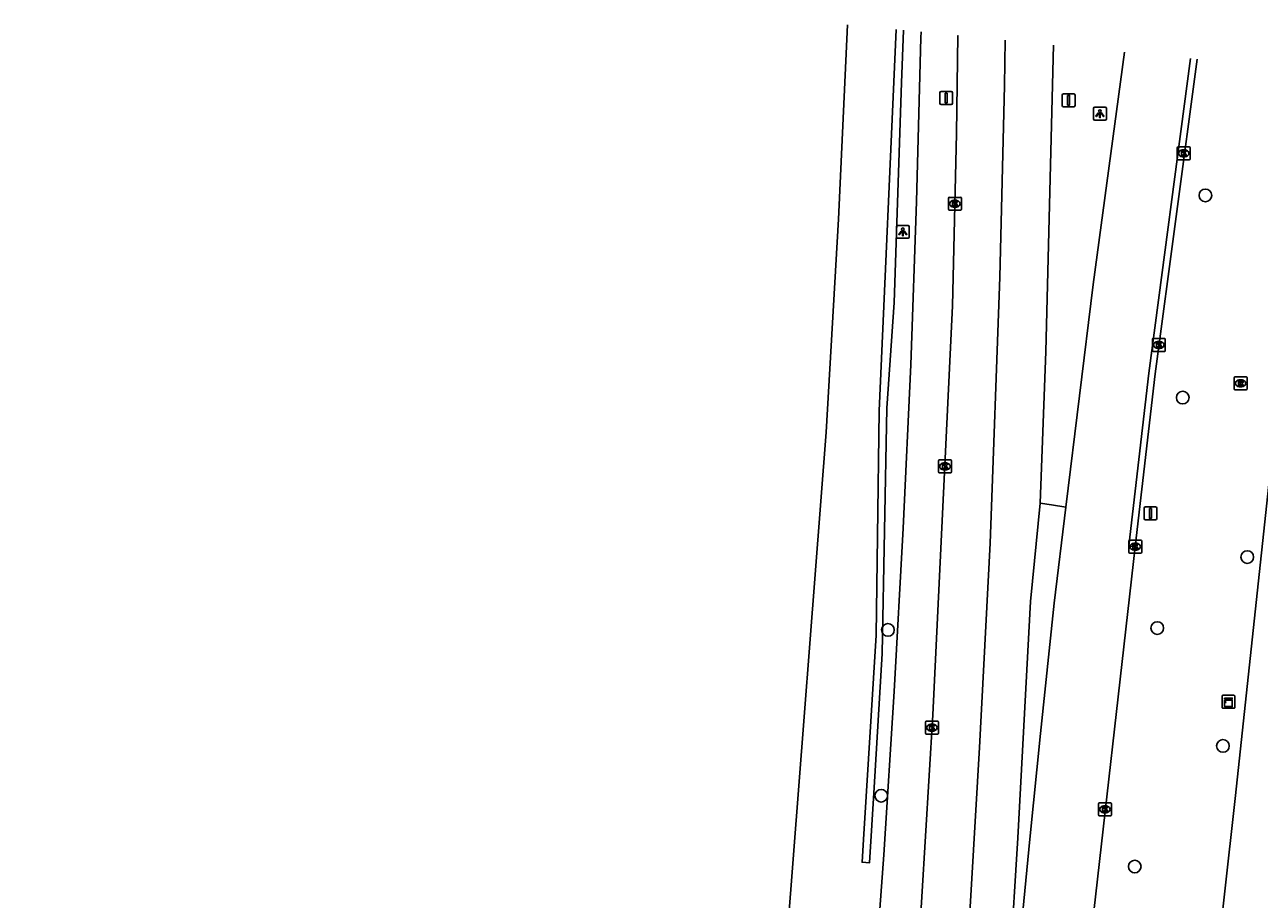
# Model space of a CAD drawing. Extents: x 162026 to 163499, y 387297 to 388169.
# Drawn here: x 162043.1 to 162138.5, y 388100.9 to 388168.5 of the extents above; entities that cross this region are included whole.
import ezdxf

# ---------------------------------------------------------------- set-up
doc = ezdxf.new("R2010")
doc.units = 0
for name, color, linetype in [('IMGEO_Berm_gesloten', 7, 'Continuous'), ('IMGEO_Berm_groen', 7, 'Continuous'), ('IMGEO_Boom', 7, 'Continuous'), ('IMGEO_Fietspad_gesloten', 7, 'Continuous'), ('IMGEO_Hek', 7, 'Continuous'), ('IMGEO_Kast', 7, 'Continuous'), ('IMGEO_Kolk', 7, 'Continuous'), ('IMGEO_Lichtpunt', 7, 'Continuous'), ('IMGEO_Rijbaan_lokaal_open', 7, 'Continuous'), ('IMGEO_Rijbaan_regionaal_gesloten', 7, 'Continuous'), ('IMGEO_Rioolput', 7, 'Continuous'), ('IMGEO_Verkeersbordpaal', 7, 'Continuous')]:
    doc.layers.add(name, color=color, linetype=linetype)

msp = doc.modelspace()

# ---------------------------------------------------------------- linework, layer by layer
at = {"layer": 'IMGEO_Berm_gesloten'}
msp.add_lwpolyline([(162121.54, 388131.548), (162122.422, 388131.408), (162123.533, 388131.232)], dxfattribs=at)
at = {"layer": 'IMGEO_Berm_groen'}
for points in [[(162110.412, 388168.154), (162110.412, 388168.153), (162109.117, 388138.682), (162108.988, 388128.984), (162108.886, 388121.336), (162107.891, 388105.547), (162107.785, 388103.797), (162108.363, 388103.763), (162108.713, 388109.585), (162109.334, 388119.93), (162109.695, 388138.889), (162110.261, 388147.05), (162110.832, 388164.03), (162110.994, 388168.095)], [(162110.994, 388168.095), (162110.994, 388168.096)]]:
    msp.add_lwpolyline(points, dxfattribs=at)
at = {"layer": 'IMGEO_Boom'}
for centre in [(162134.304, 388155.327), (162132.556, 388139.708), (162137.54, 388127.377), (162130.588, 388121.89), (162109.788, 388121.753), (162135.651, 388112.782), (162109.262, 388108.933), (162128.85, 388103.467)]:
    msp.add_circle(centre, 0.489, dxfattribs=at)
at = {"layer": 'IMGEO_Fietspad_gesloten'}
msp.add_lwpolyline([(162142.635, 388164.961), (162136.597, 388108.731), (162125.11, 388005.69)], dxfattribs=at)
at = {"layer": 'IMGEO_Hek'}
for points in [[(162112.343, 388167.962), (162112.333, 388167.506), (162111.999, 388154.871), (162111.544, 388142.241), (162110.97, 388129.615), (162110.276, 388116.995), (162109.462, 388104.382), (162108.529, 388091.778), (162107.705, 388081.806), (162098.629, 388000), (162092.88, 387948.18), (162086.186, 387887.462)], [(162112.343, 388167.962), (162112.343, 388167.963)]]:
    msp.add_lwpolyline(points, dxfattribs=at)
at = {"layer": 'IMGEO_Kast'}
for p, q in [((162135.661, 388116.697), (162136.502, 388116.697)), ((162136.502, 388116.697), (162135.661, 388116.697)), ((162135.586, 388115.772), (162135.586, 388116.613)), ((162135.586, 388116.613), (162135.586, 388115.772)), ((162136.511, 388115.697), (162135.67, 388115.697)), ((162135.67, 388115.697), (162136.511, 388115.697)), ((162136.586, 388116.622), (162136.586, 388115.781)), ((162136.586, 388115.781), (162136.586, 388116.622))]:
    msp.add_line(p, q, dxfattribs=at)
for points in [[(162135.781, 388116.487), (162136.381, 388116.487), (162136.381, 388116.402), (162135.781, 388116.402), (162135.781, 388116.487)], [(162135.781, 388116.312), (162136.381, 388116.312), (162136.381, 388115.823), (162135.781, 388115.823), (162135.781, 388116.312)]]:
    msp.add_lwpolyline(points, dxfattribs=at)
msp.add_circle((162135.865, 388116.161), 0.0377, dxfattribs=at)
for centre, start, end in [((162135.664, 388116.619), 92.4484, 184.28452), ((162135.664, 388116.619), 92.4484, 184.28452), ((162136.508, 388116.619), 2.4484, 94.28452), ((162136.508, 388116.619), 2.4484, 94.28452), ((162135.664, 388115.775), 182.4484, 274.28452), ((162135.664, 388115.775), 182.4484, 274.28452), ((162136.508, 388115.775), 272.4484, 4.28452), ((162136.508, 388115.775), 272.4484, 4.28452)]:
    msp.add_arc(centre, 0.0779, start, end, dxfattribs=at)
at = {"layer": 'IMGEO_Kolk'}
for p, q in [((162132.125, 388158.151), (162132.125, 388159.003)), ((162132.2, 388159.077), (162133.052, 388159.077)), ((162132.613, 388158.857), (162132.638, 388158.857)), ((162133.126, 388159.003), (162133.126, 388158.151)), ((162133.052, 388158.077), (162132.2, 388158.077)), ((162132.636, 388158.297), (162132.611, 388158.297)), ((162114.455, 388154.256), (162114.455, 388155.108)), ((162114.53, 388155.182), (162115.382, 388155.182)), ((162114.943, 388154.962), (162114.968, 388154.962)), ((162115.456, 388155.108), (162115.456, 388154.256)), ((162115.382, 388154.182), (162114.53, 388154.182)), ((162114.966, 388154.402), (162114.941, 388154.402)), ((162130.206, 388143.353), (162130.206, 388144.205)), ((162130.281, 388144.279), (162131.133, 388144.279)), ((162130.717, 388143.499), (162130.692, 388143.499)), ((162130.694, 388144.059), (162130.719, 388144.059)), ((162131.207, 388144.205), (162131.207, 388143.353)), ((162131.133, 388143.279), (162130.281, 388143.279)), ((162113.69, 388133.957), (162113.69, 388134.809)), ((162113.765, 388134.883), (162114.617, 388134.883)), ((162114.691, 388134.809), (162114.691, 388133.957)), ((162114.617, 388133.883), (162113.765, 388133.883)), ((162114.201, 388134.103), (162114.176, 388134.103)), ((162114.178, 388134.663), (162114.203, 388134.663)), ((162128.379, 388127.759), (162128.379, 388128.611)), ((162128.454, 388128.685), (162129.306, 388128.685)), ((162128.867, 388128.465), (162128.892, 388128.465)), ((162129.38, 388128.611), (162129.38, 388127.759)), ((162129.306, 388127.685), (162128.454, 388127.685)), ((162128.89, 388127.905), (162128.865, 388127.905)), ((162112.684, 388113.766), (162112.684, 388114.618)), ((162112.759, 388114.692), (162113.611, 388114.692)), ((162113.195, 388113.912), (162113.17, 388113.912)), ((162113.172, 388114.472), (162113.197, 388114.472)), ((162113.685, 388114.618), (162113.685, 388113.766)), ((162113.611, 388113.692), (162112.759, 388113.692)), ((162126.038, 388107.457), (162126.038, 388108.309)), ((162126.113, 388108.383), (162126.965, 388108.383)), ((162126.526, 388108.163), (162126.551, 388108.163)), ((162127.039, 388108.309), (162127.039, 388107.457)), ((162126.965, 388107.383), (162126.113, 388107.383)), ((162126.549, 388107.603), (162126.524, 388107.603))]:
    msp.add_line(p, q, dxfattribs=at)
for points in [[(162132.125, 388158.151), (162132.125, 388159.003)], [(162132.2, 388159.077), (162133.052, 388159.077)], [(162132.446, 388158.777), (162132.569, 388158.777), (162132.569, 388158.626), (162132.699, 388158.777), (162132.863, 388158.777), (162132.717, 388158.626), (162132.87, 388158.377), (162132.718, 388158.377), (162132.633, 388158.541), (162132.569, 388158.474), (162132.569, 388158.377), (162132.446, 388158.377), (162132.446, 388158.777)], [(162133.126, 388159.003), (162133.126, 388158.151)], [(162133.052, 388158.077), (162132.2, 388158.077)], [(162114.455, 388154.256), (162114.455, 388155.108)], [(162114.53, 388155.182), (162115.382, 388155.182)], [(162114.776, 388154.882), (162114.899, 388154.882), (162114.899, 388154.731), (162115.029, 388154.882), (162115.193, 388154.882), (162115.047, 388154.731), (162115.2, 388154.482), (162115.048, 388154.482), (162114.963, 388154.646), (162114.899, 388154.579), (162114.899, 388154.482), (162114.776, 388154.482), (162114.776, 388154.882)], [(162115.456, 388155.108), (162115.456, 388154.256)], [(162115.382, 388154.182), (162114.53, 388154.182)], [(162130.206, 388143.353), (162130.206, 388144.205)], [(162130.281, 388144.279), (162131.133, 388144.279)], [(162130.527, 388143.979), (162130.65, 388143.979), (162130.65, 388143.828), (162130.78, 388143.979), (162130.944, 388143.979), (162130.798, 388143.828), (162130.951, 388143.579), (162130.799, 388143.579), (162130.714, 388143.743), (162130.65, 388143.676), (162130.65, 388143.579), (162130.527, 388143.579), (162130.527, 388143.979)], [(162131.207, 388144.205), (162131.207, 388143.353)], [(162131.133, 388143.279), (162130.281, 388143.279)], [(162113.69, 388133.957), (162113.69, 388134.809)], [(162113.765, 388134.883), (162114.617, 388134.883)], [(162114.691, 388134.809), (162114.691, 388133.957)], [(162114.617, 388133.883), (162113.765, 388133.883)], [(162114.011, 388134.583), (162114.134, 388134.583), (162114.134, 388134.432), (162114.264, 388134.583), (162114.428, 388134.583), (162114.282, 388134.432), (162114.435, 388134.183), (162114.283, 388134.183), (162114.198, 388134.347), (162114.134, 388134.28), (162114.134, 388134.183), (162114.011, 388134.183), (162114.011, 388134.583)], [(162128.379, 388127.759), (162128.379, 388128.611)], [(162128.454, 388128.685), (162129.306, 388128.685)], [(162128.7, 388128.385), (162128.823, 388128.385), (162128.823, 388128.234), (162128.953, 388128.385), (162129.117, 388128.385), (162128.971, 388128.234), (162129.124, 388127.985), (162128.972, 388127.985), (162128.887, 388128.149), (162128.823, 388128.082), (162128.823, 388127.985), (162128.7, 388127.985), (162128.7, 388128.385)], [(162129.38, 388128.611), (162129.38, 388127.759)], [(162129.306, 388127.685), (162128.454, 388127.685)], [(162112.684, 388113.766), (162112.684, 388114.618)], [(162112.759, 388114.692), (162113.611, 388114.692)], [(162113.005, 388114.392), (162113.128, 388114.392), (162113.128, 388114.241), (162113.258, 388114.392), (162113.422, 388114.392), (162113.276, 388114.241), (162113.429, 388113.992), (162113.277, 388113.992), (162113.192, 388114.156), (162113.128, 388114.089), (162113.128, 388113.992), (162113.005, 388113.992), (162113.005, 388114.392)], [(162113.685, 388114.618), (162113.685, 388113.766)], [(162113.611, 388113.692), (162112.759, 388113.692)], [(162126.038, 388107.457), (162126.038, 388108.309)], [(162126.113, 388108.383), (162126.965, 388108.383)], [(162126.359, 388108.083), (162126.482, 388108.083), (162126.482, 388107.932), (162126.612, 388108.083), (162126.776, 388108.083), (162126.63, 388107.932), (162126.783, 388107.683), (162126.631, 388107.683), (162126.546, 388107.847), (162126.482, 388107.78), (162126.482, 388107.683), (162126.359, 388107.683), (162126.359, 388108.083)], [(162127.039, 388108.309), (162127.039, 388107.457)], [(162126.965, 388107.383), (162126.113, 388107.383)]]:
    msp.add_lwpolyline(points, dxfattribs=at)
for centre, start, end in [((162132.202, 388159.001), 91.55205, 178.44795), ((162132.202, 388159.001), 91.55205, 178.44795), ((162133.05, 388159.001), 1.55205, 88.44795), ((162133.05, 388159.001), 1.55205, 88.44795), ((162132.202, 388158.153), 181.55205, 268.44795), ((162132.202, 388158.153), 181.55205, 268.44795), ((162133.05, 388158.153), 271.55205, 358.44795), ((162133.05, 388158.153), 271.55205, 358.44795), ((162114.532, 388155.106), 91.55205, 178.44795), ((162114.532, 388155.106), 91.55205, 178.44795), ((162115.38, 388155.106), 1.55205, 88.44795), ((162115.38, 388155.106), 1.55205, 88.44795), ((162114.532, 388154.258), 181.55205, 268.44795), ((162114.532, 388154.258), 181.55205, 268.44795), ((162115.38, 388154.258), 271.55205, 358.44795), ((162115.38, 388154.258), 271.55205, 358.44795), ((162130.283, 388144.203), 91.55205, 178.44795), ((162130.283, 388144.203), 91.55205, 178.44795), ((162130.283, 388143.355), 181.55205, 268.44795), ((162130.283, 388143.355), 181.55205, 268.44795), ((162131.131, 388144.203), 1.55205, 88.44795), ((162131.131, 388144.203), 1.55205, 88.44795), ((162131.131, 388143.355), 271.55205, 358.44795), ((162131.131, 388143.355), 271.55205, 358.44795), ((162113.767, 388134.807), 91.55205, 178.44795), ((162113.767, 388134.807), 91.55205, 178.44795), ((162114.615, 388134.807), 1.55205, 88.44795), ((162114.615, 388134.807), 1.55205, 88.44795), ((162113.767, 388133.959), 181.55205, 268.44795), ((162113.767, 388133.959), 181.55205, 268.44795), ((162114.615, 388133.959), 271.55205, 358.44795), ((162114.615, 388133.959), 271.55205, 358.44795), ((162128.456, 388128.609), 91.55205, 178.44795), ((162128.456, 388128.609), 91.55205, 178.44795), ((162129.304, 388128.609), 1.55205, 88.44795), ((162129.304, 388128.609), 1.55205, 88.44795), ((162128.456, 388127.761), 181.55205, 268.44795), ((162128.456, 388127.761), 181.55205, 268.44795), ((162129.304, 388127.761), 271.55205, 358.44795), ((162129.304, 388127.761), 271.55205, 358.44795), ((162112.761, 388114.616), 91.55205, 178.44795), ((162112.761, 388114.616), 91.55205, 178.44795), ((162113.609, 388114.616), 1.55205, 88.44795), ((162113.609, 388114.616), 1.55205, 88.44795), ((162112.761, 388113.768), 181.55205, 268.44795), ((162112.761, 388113.768), 181.55205, 268.44795), ((162113.609, 388113.768), 271.55205, 358.44795), ((162113.609, 388113.768), 271.55205, 358.44795), ((162126.115, 388108.307), 91.55205, 178.44795), ((162126.115, 388108.307), 91.55205, 178.44795), ((162126.963, 388108.307), 1.55205, 88.44795), ((162126.963, 388108.307), 1.55205, 88.44795), ((162126.115, 388107.459), 181.55205, 268.44795), ((162126.115, 388107.459), 181.55205, 268.44795), ((162126.963, 388107.459), 271.55205, 358.44795), ((162126.963, 388107.459), 271.55205, 358.44795)]:
    msp.add_arc(centre, 0.0765, start, end, dxfattribs=at)
for centre, major_axis, ratio, start_param, end_param in [((162132.612, 388158.577), (-0.387, 0.002), 0.722429, 4.712389, 7.853982), ((162132.637, 388158.577), (-0.39, 0.002), 0.717154, 1.570796, 4.712389), ((162114.942, 388154.682), (-0.387, 0.002), 0.722429, 4.712389, 7.853982), ((162114.967, 388154.682), (-0.39, 0.002), 0.717154, 1.570796, 4.712389), ((162130.693, 388143.779), (-0.387, 0.002), 0.722429, 4.712389, 7.853982), ((162130.718, 388143.779), (-0.39, 0.002), 0.717154, 1.570796, 4.712389), ((162114.177, 388134.383), (-0.387, 0.002), 0.722429, 4.712389, 7.853982), ((162114.202, 388134.383), (-0.39, 0.002), 0.717154, 1.570796, 4.712389), ((162128.866, 388128.185), (-0.387, 0.002), 0.722429, 4.712389, 7.853982), ((162128.891, 388128.185), (-0.39, 0.002), 0.717154, 1.570796, 4.712389), ((162113.171, 388114.192), (-0.387, 0.002), 0.722429, 4.712389, 7.853982), ((162113.196, 388114.192), (-0.39, 0.002), 0.717154, 1.570796, 4.712389), ((162126.525, 388107.883), (-0.387, 0.002), 0.722429, 4.712389, 7.853982), ((162126.55, 388107.883), (-0.39, 0.002), 0.717154, 1.570796, 4.712389)]:
    msp.add_ellipse(centre, major_axis=major_axis, ratio=ratio, start_param=start_param, end_param=end_param, dxfattribs=at)
at = {"layer": 'IMGEO_Lichtpunt'}
for p, q in [((162125.657, 388162.052), (162125.657, 388161.245)), ((162125.657, 388162.052), (162125.657, 388161.245)), ((162126.559, 388162.147), (162125.751, 388162.147)), ((162126.559, 388162.147), (162125.751, 388162.147)), ((162126.653, 388161.245), (162126.653, 388162.052)), ((162126.653, 388161.245), (162126.653, 388162.052)), ((162125.751, 388161.151), (162126.559, 388161.151)), ((162125.751, 388161.151), (162126.559, 388161.151)), ((162110.439, 388152.915), (162110.439, 388152.108)), ((162110.439, 388152.915), (162110.439, 388152.108)), ((162111.341, 388153.01), (162110.533, 388153.01)), ((162111.341, 388153.01), (162110.533, 388153.01)), ((162111.435, 388152.108), (162111.435, 388152.915)), ((162111.435, 388152.108), (162111.435, 388152.915)), ((162110.533, 388152.014), (162111.341, 388152.014)), ((162110.533, 388152.014), (162111.341, 388152.014))]:
    msp.add_line(p, q, dxfattribs=at)
for points in [[(162126.031, 388161.716), (162126.07, 388161.688), (162125.882, 388161.426), (162125.844, 388161.453), (162126.031, 388161.716)], [(162126.133, 388161.668), (162126.18, 388161.668), (162126.18, 388161.346), (162126.133, 388161.346), (162126.133, 388161.668)], [(162126.243, 388161.688), (162126.281, 388161.715), (162126.468, 388161.453), (162126.429, 388161.425), (162126.243, 388161.688)], [(162110.813, 388152.579), (162110.852, 388152.551), (162110.664, 388152.289), (162110.626, 388152.316), (162110.813, 388152.579)], [(162110.915, 388152.531), (162110.962, 388152.531), (162110.962, 388152.209), (162110.915, 388152.209), (162110.915, 388152.531)], [(162111.025, 388152.551), (162111.063, 388152.578), (162111.25, 388152.316), (162111.211, 388152.288), (162111.025, 388152.551)]]:
    msp.add_lwpolyline(points, dxfattribs=at)
for centre in [(162126.156, 388161.85), (162110.938, 388152.713)]:
    msp.add_circle(centre, 0.0994, dxfattribs=at)
for centre, start, end in [((162125.751, 388162.052), 90, 180), ((162125.751, 388162.052), 90, 180), ((162126.559, 388162.052), 0, 90), ((162126.559, 388162.052), 0, 90), ((162125.751, 388161.245), 180, 270), ((162125.751, 388161.245), 180, 270), ((162126.559, 388161.245), 270, 0), ((162126.559, 388161.245), 270, 360), ((162110.533, 388152.915), 90, 180), ((162110.533, 388152.915), 90, 180), ((162111.341, 388152.915), 0, 90), ((162111.341, 388152.915), 0, 90), ((162110.533, 388152.108), 180, 270), ((162110.533, 388152.108), 180, 270), ((162111.341, 388152.108), 270, 0), ((162111.341, 388152.108), 270, 360)]:
    msp.add_arc(centre, 0.0946, start, end, dxfattribs=at)
at = {"layer": 'IMGEO_Rijbaan_lokaal_open'}
msp.add_lwpolyline([(162133.655, 388165.852), (162130.423, 388141.544), (162128.88, 388128.181)], dxfattribs=at)
at = {"layer": 'IMGEO_Rijbaan_regionaal_gesloten'}
for points in [[(162056.727, 387684.126), (162057.767, 387693.483), (162064.05, 387750), (162079.391, 387888.288), (162091.784, 388000), (162095.156, 388030.116), (162098.969, 388066.214), (162102.065, 388098.695), (162105.018, 388137.039), (162105.974, 388153.499), (162106.66, 388168.525), (162106.66, 388168.525)], [(162115.185, 388167.681), (162115.185, 388167.681), (162115.08, 388160.108), (162114.774, 388146.796), (162113.246, 388115.179), (162111.257, 388082.374), (162107.741, 388040.671), (162103.786, 388000), (162102.643, 387988.4), (162096.151, 387931.204), (162092.788, 387900.224), (162091.359, 387886.839), (162089.042, 387865.143), (162076.229, 387750), (162071.42, 387707.267), (162069.77, 387692.609), (162059.518, 387601.502), (162048.26, 387500), (162043.118, 387453.488)], [(162118.847, 388167.319), (162118.784, 388163.821), (162118.414, 388149.01), (162117.683, 388128.448), (162116.859, 388112.665), (162115.926, 388096.828), (162114.902, 388081.118), (162113.723, 388065.297), (162112.335, 388048.541), (162109.282, 388016.74), (162106.505, 387990.085), (162103.819, 387966.184), (162094.856, 387886.497), (162087.297, 387818.939), (162079.611, 387750.509), (162073.014, 387691.729), (162068.986, 387656.002), (162065.336, 387623.382), (162060.869, 387583.595), (162055.598, 387536.533), (162051.705, 387501.521), (162046.313, 387453.259)], [(162122.56, 388166.951), (162121.975, 388143.263), (162121.54, 388131.548)], [(162123.533, 388131.232), (162125.639, 388148.446), (162128.042, 388166.408), (162128.042, 388166.408)], [(162128.88, 388128.181), (162128.383, 388128.238), (162129.927, 388141.604), (162133.157, 388165.901), (162133.157, 388165.901)], [(162118.373, 388081.797), (162119.234, 388096.109), (162119.805, 388105.682), (162120.792, 388123.935), (162121.54, 388131.548)], [(162123.533, 388131.232), (162122.61, 388123.817), (162121.575, 388113.738), (162120.734, 388105.576), (162118.657, 388084.007), (162118.373, 388081.797)], [(162111.178, 387947.636), (162111.227, 387954.891), (162111.105, 387970.557), (162114.362, 388000), (162128.88, 388128.181)]]:
    msp.add_lwpolyline(points, dxfattribs=at)
at = {"layer": 'IMGEO_Rioolput'}
for p, q in [((162136.514, 388140.383), (162136.514, 388141.235)), ((162136.589, 388141.309), (162137.441, 388141.309)), ((162137.025, 388140.529), (162137, 388140.529)), ((162137.002, 388141.089), (162137.027, 388141.089)), ((162137.515, 388141.235), (162137.515, 388140.383)), ((162137.441, 388140.309), (162136.589, 388140.309))]:
    msp.add_line(p, q, dxfattribs=at)
for points in [[(162136.514, 388140.383), (162136.514, 388141.235)], [(162136.589, 388141.309), (162137.441, 388141.309)], [(162137.103, 388141.007), (162136.851, 388141.009), (162136.851, 388140.609)], [(162136.851, 388140.609), (162136.975, 388140.609), (162136.975, 388140.771), (162136.986, 388140.771)], [(162137.029, 388140.928), (162136.975, 388140.928), (162136.975, 388140.847)], [(162136.975, 388140.847), (162137.027, 388140.847)], [(162137.033, 388140.742), (162137.104, 388140.609), (162137.244, 388140.609), (162137.179, 388140.735)], [(162137.515, 388141.235), (162137.515, 388140.383)], [(162137.441, 388140.309), (162136.589, 388140.309)]]:
    msp.add_lwpolyline(points, dxfattribs=at)
for centre, radius, start, end in [((162136.591, 388141.233), 0.0765, 91.55205, 178.44795), ((162136.591, 388141.233), 0.0765, 91.55205, 178.44795), ((162136.985, 388140.718), 0.0533, 26.02933, 88.69889), ((162137.011, 388141.036), 0.19, 274.7715, 282.96867), ((162137.035, 388140.832), 0.0964, 77.00612, 93.18647), ((162137.049, 388140.889), 0.0378, 276.66336, 79.67722), ((162137.102, 388140.897), 0.109, 350.36119, 89.41601), ((162137.1, 388140.897), 0.112, 277.58423, 350.98172), ((162137.084, 388140.682), 0.108, 29.51342, 73.79051), ((162137.439, 388141.233), 0.0765, 1.55205, 88.44795), ((162137.439, 388141.233), 0.0765, 1.55205, 88.44795), ((162136.591, 388140.385), 0.0765, 181.55205, 268.44795), ((162136.591, 388140.385), 0.0765, 181.55205, 268.44795), ((162137.439, 388140.385), 0.0765, 271.55205, 358.44795), ((162137.439, 388140.385), 0.0765, 271.55205, 358.44795)]:
    msp.add_arc(centre, radius, start, end, dxfattribs=at)
for centre, major_axis, ratio, start_param, end_param in [((162137.001, 388140.809), (-0.387, 0.002), 0.722429, 4.712389, 7.853982), ((162137.026, 388140.809), (-0.39, 0.002), 0.717154, 1.570796, 4.712389)]:
    msp.add_ellipse(centre, major_axis=major_axis, ratio=ratio, start_param=start_param, end_param=end_param, dxfattribs=at)
at = {"layer": 'IMGEO_Verkeersbordpaal'}
for p, q in [((162113.787, 388162.454), (162113.787, 388163.254)), ((162113.787, 388163.254), (162113.787, 388162.454)), ((162113.887, 388163.354), (162114.677, 388163.354)), ((162114.677, 388163.354), (162113.887, 388163.354)), ((162114.777, 388163.254), (162114.777, 388162.454)), ((162114.777, 388162.454), (162114.777, 388163.254)), ((162123.244, 388162.281), (162123.244, 388163.081)), ((162123.244, 388163.081), (162123.244, 388162.281)), ((162123.344, 388163.181), (162124.134, 388163.181)), ((162124.134, 388163.181), (162123.344, 388163.181)), ((162124.234, 388163.081), (162124.234, 388162.281)), ((162124.234, 388162.281), (162124.234, 388163.081)), ((162114.677, 388162.354), (162113.887, 388162.354)), ((162113.887, 388162.354), (162114.677, 388162.354)), ((162124.134, 388162.181), (162123.344, 388162.181)), ((162123.344, 388162.181), (162124.134, 388162.181)), ((162129.564, 388130.355), (162129.564, 388131.155)), ((162129.564, 388131.155), (162129.564, 388130.355)), ((162129.664, 388131.255), (162130.454, 388131.255)), ((162130.454, 388131.255), (162129.664, 388131.255)), ((162130.554, 388131.155), (162130.554, 388130.355)), ((162130.554, 388130.355), (162130.554, 388131.155)), ((162130.454, 388130.255), (162129.664, 388130.255)), ((162129.664, 388130.255), (162130.454, 388130.255))]:
    msp.add_line(p, q, dxfattribs=at)
for points in [[(162114.207, 388163.229), (162114.357, 388163.229), (162114.357, 388162.479), (162114.207, 388162.479), (162114.207, 388163.229)], [(162123.664, 388163.056), (162123.814, 388163.056), (162123.814, 388162.306), (162123.664, 388162.306), (162123.664, 388163.056)], [(162129.984, 388131.13), (162130.134, 388131.13), (162130.134, 388130.38), (162129.984, 388130.38), (162129.984, 388131.13)]]:
    msp.add_lwpolyline(points, dxfattribs=at)
for centre, start, end in [((162113.887, 388163.254), 90, 180), ((162113.887, 388163.254), 90, 180), ((162113.887, 388162.454), 180, 270), ((162113.887, 388162.454), 180, 270), ((162114.677, 388163.254), 0, 90), ((162114.677, 388163.254), 360, 90), ((162114.677, 388162.454), 270, 0), ((162114.677, 388162.454), 270, 0), ((162123.344, 388163.081), 90, 180), ((162123.344, 388163.081), 90, 180), ((162124.134, 388163.081), 0, 90), ((162124.134, 388163.081), 360, 90), ((162123.344, 388162.281), 180, 270), ((162123.344, 388162.281), 180, 270), ((162124.134, 388162.281), 270, 0), ((162124.134, 388162.281), 270, 0), ((162129.664, 388131.155), 90, 180), ((162129.664, 388131.155), 90, 180), ((162130.454, 388131.155), 0, 90), ((162130.454, 388131.155), 360, 90), ((162129.664, 388130.355), 180, 270), ((162129.664, 388130.355), 180, 270), ((162130.454, 388130.355), 270, 0), ((162130.454, 388130.355), 270, 0)]:
    msp.add_arc(centre, 0.1, start, end, dxfattribs=at)

doc.saveas('drawing.dxf')
